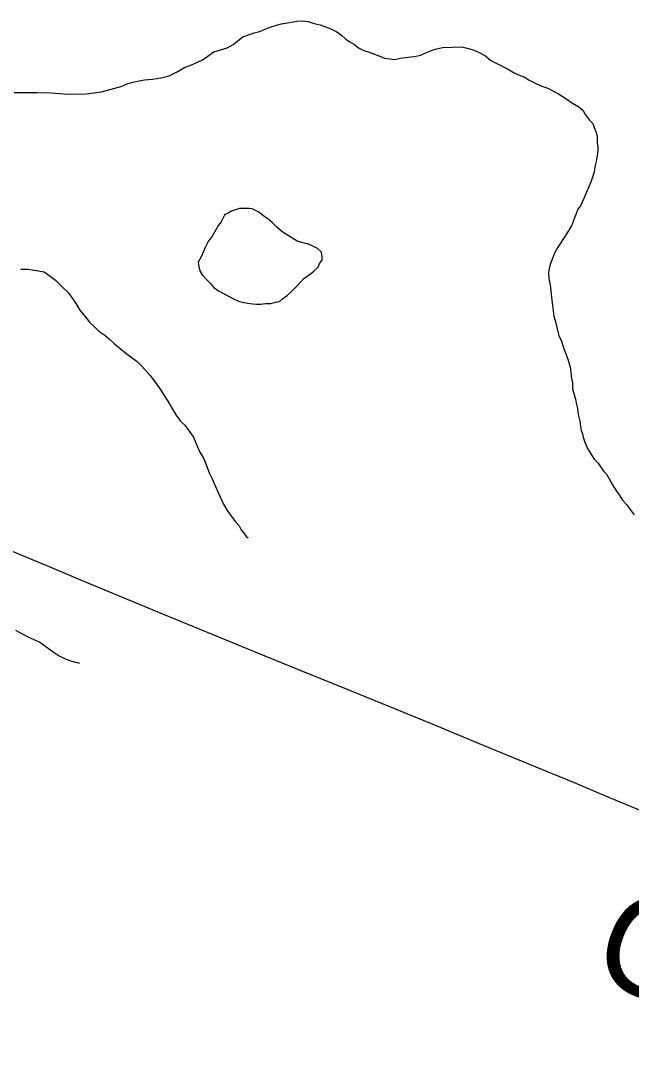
# Model space of a CAD drawing. Extents: x 103424 to 290657, y 38711 to 110967.
# Drawn here: x 214248.297 to 214248.4707, y 40214.3634 to 40214.6623 of the extents above; entities that cross this region are included whole.
import ezdxf

# ---------------------------------------------------------------- set-up
doc = ezdxf.new("R2010")
doc.units = 0
for name, color, linetype in [('GM_X_County_Road', 7, 'Continuous'), ('GM_X_County_Road_Text', 7, 'Continuous'), ('GM_X_Minor_Lake', 7, 'Continuous'), ('GM_X_Minor_River', 7, 'Continuous')]:
    doc.layers.add(name, color=color, linetype=linetype)

msp = doc.modelspace()

# ---------------------------------------------------------------- linework, layer by layer
at = {"layer": 'GM_X_County_Road'}
msp.add_lwpolyline([(214248.28311, 40214.51594), (214248.29745, 40214.50996), (214248.30571, 40214.50651), (214248.31397, 40214.50306), (214248.32562, 40214.49819), (214248.33728, 40214.49332), (214248.35166, 40214.48744), (214248.36392, 40214.48243), (214248.37618, 40214.47741), (214248.39056, 40214.47155), (214248.40242, 40214.46671), (214248.41428, 40214.46188), (214248.42864, 40214.45595), (214248.44158, 40214.45061), (214248.45453, 40214.44527), (214248.46483, 40214.44096), (214248.47514, 40214.43664)], dxfattribs=at)
at = {"layer": 'GM_X_Minor_Lake'}
for points in [[(214248.35509, 40214.6071), (214248.35397, 40214.605), (214248.35322, 40214.60404), (214248.35248, 40214.60271), (214248.35136, 40214.60079), (214248.35042, 40214.59964), (214248.34949, 40214.59773), (214248.34894, 40214.59659), (214248.3482, 40214.59487), (214248.34745, 40214.59353), (214248.34766, 40214.5922), (214248.34805, 40214.59088), (214248.34863, 40214.58993), (214248.34998, 40214.58842), (214248.35094, 40214.58748), (214248.35191, 40214.58635), (214248.35325, 40214.58542), (214248.35773, 40214.58302)], [(214248.35773, 40214.58302), (214248.35899, 40214.58243), (214248.36051, 40214.58207), (214248.36165, 40214.58189), (214248.36299, 40214.58171), (214248.36394, 40214.58153), (214248.36527, 40214.58154), (214248.3666, 40214.58175), (214248.36812, 40214.58176), (214248.36944, 40214.58216), (214248.37058, 40214.58236), (214248.37152, 40214.58313), (214248.37284, 40214.58409), (214248.37416, 40214.58524), (214248.37566, 40214.58678), (214248.37754, 40214.58889), (214248.37942, 40214.59024), (214248.38036, 40214.59101), (214248.38168, 40214.59216), (214248.38205, 40214.59312), (214248.3828, 40214.59407), (214248.38279, 40214.59502), (214248.38258, 40214.59635), (214248.38143, 40214.59748), (214248.3799, 40214.59823), (214248.37856, 40214.59878), (214248.37761, 40214.59896), (214248.3757, 40214.59952), (214248.37417, 40214.60045), (214248.37264, 40214.60139), (214248.37168, 40214.60195), (214248.36996, 40214.60345), (214248.36861, 40214.60477), (214248.36727, 40214.60589), (214248.36612, 40214.60664), (214248.36477, 40214.60777), (214248.36286, 40214.6087), (214248.36191, 40214.60888), (214248.3602, 40214.60887), (214248.35925, 40214.60886), (214248.35698, 40214.60807), (214248.35603, 40214.60749), (214248.35528, 40214.60711), (214248.35509, 40214.6071)]]:
    msp.add_lwpolyline(points, dxfattribs=at)
at = {"layer": 'GM_X_Minor_River'}
for points in [[(214248.295, 40214.64186), (214248.29785, 40214.64189), (214248.30146, 40214.64193), (214248.30545, 40214.64178), (214248.3104, 40214.64144), (214248.31553, 40214.6415), (214248.3199, 40214.64211), (214248.32577, 40214.64369), (214248.32747, 40214.64447), (214248.32975, 40214.64506), (214248.33221, 40214.64546), (214248.33449, 40214.64568), (214248.33696, 40214.64608), (214248.33923, 40214.64667), (214248.34131, 40214.64765), (214248.34358, 40214.649), (214248.34604, 40214.64998), (214248.34887, 40214.65133), (214248.35189, 40214.65345), (214248.35568, 40214.65463), (214248.35738, 40214.6556), (214248.3602, 40214.65772), (214248.36342, 40214.65889), (214248.36494, 40214.65929), (214248.36588, 40214.65968), (214248.3672, 40214.66026), (214248.3691, 40214.66085), (214248.37118, 40214.66144), (214248.37346, 40214.66184), (214248.37555, 40214.66224), (214248.37745, 40214.66226), (214248.37878, 40214.66209), (214248.3805, 40214.66153), (214248.38221, 40214.66117), (214248.38374, 40214.66062), (214248.38527, 40214.66006), (214248.38699, 40214.65913), (214248.38833, 40214.65819), (214248.38948, 40214.65706), (214248.39063, 40214.65631), (214248.39197, 40214.65557), (214248.39312, 40214.65463), (214248.39465, 40214.65388), (214248.39618, 40214.65333), (214248.39771, 40214.65277), (214248.39923, 40214.65222), (214248.40057, 40214.65166), (214248.40209, 40214.65148), (214248.40343, 40214.65131), (214248.40513, 40214.6517), (214248.40722, 40214.65191), (214248.40912, 40214.65212), (214248.41083, 40214.65252), (214248.41253, 40214.6533), (214248.41347, 40214.65369), (214248.41499, 40214.65427), (214248.41707, 40214.65467), (214248.42258, 40214.65492), (214248.42411, 40214.65455), (214248.42582, 40214.654), (214248.42754, 40214.65326)], [(214248.42754, 40214.65326), (214248.42926, 40214.65232), (214248.4308, 40214.65101), (214248.43348, 40214.64971), (214248.43558, 40214.64859), (214248.4375, 40214.64746), (214248.43922, 40214.64672), (214248.44036, 40214.64635), (214248.4417, 40214.64542), (214248.44361, 40214.64448), (214248.44514, 40214.64374), (214248.44724, 40214.643), (214248.45011, 40214.64151), (214248.45222, 40214.6402), (214248.45413, 40214.63889), (214248.45586, 40214.63776), (214248.45701, 40214.63682), (214248.45778, 40214.6355), (214248.45894, 40214.63399), (214248.4599, 40214.63305), (214248.4603, 40214.63191), (214248.46069, 40214.63078), (214248.46108, 40214.62945), (214248.46111, 40214.62755), (214248.46131, 40214.62622), (214248.46132, 40214.62527), (214248.46115, 40214.62394), (214248.46079, 40214.62222), (214248.46043, 40214.6207), (214248.46025, 40214.61918), (214248.4597, 40214.61746), (214248.45934, 40214.61632), (214248.45878, 40214.61498), (214248.45804, 40214.61345), (214248.4573, 40214.61173), (214248.45637, 40214.60963), (214248.45562, 40214.60868), (214248.45507, 40214.60715), (214248.4547, 40214.6062), (214248.45378, 40214.60391), (214248.45285, 40214.60238), (214248.45191, 40214.60085), (214248.44986, 40214.59778), (214248.44893, 40214.59606), (214248.44837, 40214.59454), (214248.44782, 40214.5932), (214248.44745, 40214.59187), (214248.44728, 40214.59053), (214248.4473, 40214.58882), (214248.4477, 40214.58712), (214248.44791, 40214.58541), (214248.44812, 40214.58351), (214248.44834, 40214.58123), (214248.44875, 40214.57819), (214248.44935, 40214.5763), (214248.44975, 40214.57459), (214248.45015, 40214.57269), (214248.45093, 40214.57099), (214248.45152, 40214.5691), (214248.4523, 40214.5672), (214248.4529, 40214.56531), (214248.45349, 40214.56322), (214248.45371, 40214.56094), (214248.45411, 40214.55924), (214248.45413, 40214.55734), (214248.45453, 40214.55582), (214248.45492, 40214.55449), (214248.45513, 40214.55335), (214248.45552, 40214.55184), (214248.45573, 40214.55013), (214248.45614, 40214.54823), (214248.45634, 40214.54671), (214248.45655, 40214.54558), (214248.45694, 40214.54463), (214248.45714, 40214.54368), (214248.45753, 40214.54254), (214248.45832, 40214.54046), (214248.45928, 40214.53895), (214248.46025, 40214.53744), (214248.46141, 40214.53631), (214248.46218, 40214.53518), (214248.46295, 40214.53404), (214248.46372, 40214.5331), (214248.4645, 40214.53178), (214248.46547, 40214.53008), (214248.46644, 40214.52857), (214248.4674, 40214.52724), (214248.46837, 40214.52573), (214248.46953, 40214.52441), (214248.47049, 40214.52309), (214248.47165, 40214.52159)], [(214248.29691, 40214.59151), (214248.29786, 40214.59152), (214248.29881, 40214.59153), (214248.30015, 40214.59135), (214248.30129, 40214.59117), (214248.30243, 40214.59099), (214248.30357, 40214.59081)], [(214248.30357, 40214.59081), (214248.30568, 40214.58931), (214248.30683, 40214.58837), (214248.30799, 40214.58725), (214248.30914, 40214.58612), (214248.31029, 40214.58499), (214248.31145, 40214.58348), (214248.31261, 40214.58178), (214248.31378, 40214.57989), (214248.31513, 40214.57819), (214248.31648, 40214.57649), (214248.31782, 40214.57518), (214248.31917, 40214.57386), (214248.32089, 40214.57274), (214248.32224, 40214.57161), (214248.32358, 40214.57029), (214248.32684, 40214.56766), (214248.3301, 40214.56523), (214248.33145, 40214.56391), (214248.33376, 40214.56127), (214248.33492, 40214.55976), (214248.33646, 40214.55768), (214248.33763, 40214.5558), (214248.33879, 40214.55391), (214248.34015, 40214.55164), (214248.34131, 40214.54975), (214248.34247, 40214.54824), (214248.34362, 40214.54711), (214248.34613, 40214.54371), (214248.34691, 40214.54182), (214248.34789, 40214.53936), (214248.34905, 40214.53747), (214248.34984, 40214.53558), (214248.35062, 40214.53349), (214248.3514, 40214.53179), (214248.35199, 40214.53047), (214248.35277, 40214.52876), (214248.35374, 40214.52668), (214248.35472, 40214.5246), (214248.35588, 40214.52252), (214248.35704, 40214.52101), (214248.358, 40214.51969), (214248.35916, 40214.51837), (214248.35974, 40214.51724), (214248.36051, 40214.51629), (214248.3611, 40214.51535), (214248.36167, 40214.51498), (214248.36148, 40214.51497)], [(214248.29545, 40214.48865), (214248.29755, 40214.48753), (214248.29984, 40214.48642)], [(214248.29984, 40214.48642), (214248.30233, 40214.4853), (214248.30405, 40214.48399), (214248.30616, 40214.48249), (214248.30789, 40214.48136), (214248.30942, 40214.48062), (214248.31094, 40214.48006), (214248.31209, 40214.47969), (214248.31304, 40214.47951), (214248.31361, 40214.47933)]]:
    msp.add_lwpolyline(points, dxfattribs=at)

# ---------------------------------------------------------------- texts
at = {"layer": 'GM_X_County_Road_Text'}
msp.add_text('C-17', height=0.028409, rotation=337.751, dxfattribs=at).set_placement((214248.45818, 40214.39043))

doc.saveas('drawing.dxf')
